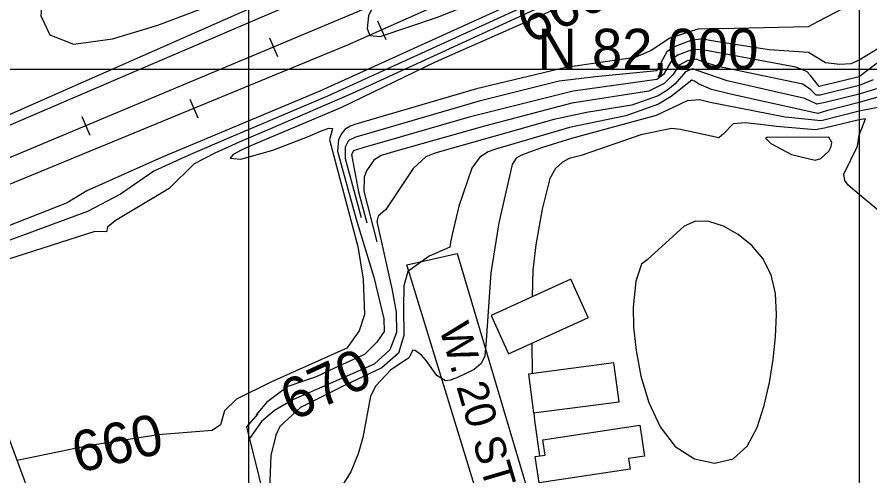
# Model space of a CAD drawing. Extents: x 79600 to 91800, y 75600 to 84400.
# Drawn here: x 84586.1 to 85005.3, y 81800.1 to 82025.8 of the extents above; entities that cross this region are included whole.
import ezdxf

# ---------------------------------------------------------------- set-up
doc = ezdxf.new("R2010")
doc.units = 0
for name, color, linetype in [('084-085$0$BLDG', 7, 'Continuous'), ('084-085$0$BRIDGE', 7, 'Continuous'), ('084-085$0$GRID', 7, 'Continuous'), ('084-085$0$INDEX', 7, 'Continuous'), ('084-085$0$INDXLBL', 7, 'Continuous'), ('084-085$0$INTER', 7, 'Continuous'), ('084-085$0$ROAD', 7, 'Continuous'), ('084-085$0$ROAD-NAME', 7, 'Continuous'), ('084-085$0$RR', 7, 'Continuous'), ('084-085$0$WALL', 7, 'Continuous'), ('084-090$0$GRID', 7, 'Continuous'), ('084-090$0$INDEX', 7, 'Continuous'), ('084-090$0$INTER', 7, 'Continuous'), ('084-090$0$TI_BORDER', 7, 'Continuous')]:
    doc.layers.add(name, color=color, linetype=linetype)

# ---------------------------------------------------------------- blocks, each defined once
blk = doc.blocks.new('084-085$0$RRTICK100')
blk.add_line((0, -5), (0, 5))

msp = doc.modelspace()

# ---------------------------------------------------------------- linework, layer by layer
at = {"layer": '084-085$0$BLDG'}
msp.add_lwpolyline([(84866.86, 81877.96), (84858.21, 81896.89), (84819.03, 81879.01), (84827.65, 81860.11), (84866.89, 81878.01)], dxfattribs=at)
for points in [[(84879.45, 81855.66), (84837.43, 81850.14), (84839.94, 81831.04), (84881.97, 81836.56)], [(84894.45, 81809.89), (84886.63, 81808.69), (84887.42, 81803.49), (84842.76, 81796.68), (84840.79, 81809.6), (84845.67, 81810.35), (84844.54, 81817.78), (84892.14, 81825.04)]]:
    msp.add_lwpolyline(points, close=True, dxfattribs=at)
at = {"layer": '084-085$0$BRIDGE'}
msp.add_lwpolyline([(84350.85, 82467.25), (84346, 82458.1), (84622.18, 81709.89), (84626.97, 81709.16)], dxfattribs=at)
at = {"layer": '084-085$0$GRID'}
for p, q in [((85000, 84000), (85000, 80000)), ((85000, 82000), (80000, 82000))]:
    msp.add_line(p, q, dxfattribs=at)
at = {"layer": '084-085$0$INDEX'}
for points in [[(84892.96, 82048.47), (84791.55, 82003.63), (84745.49, 81981.32), (84702.43, 81963.13), (84696.23, 81960.35), (84692.34, 81958.14), (84690.84, 81956.44), (84696.04, 81955.82), (84711.74, 81960.23), (84728.78, 81966.88), (84735.14, 81969.65), (84739.35, 81971.17), (84741.15, 81971), (84739.66, 81965.36), (84753.59, 81912.85), (84756.16, 81896.83), (84756.87, 81879.41), (84754.21, 81871.41), (84748.16, 81862.88), (84710.82, 81846.17), (84693.93, 81837.82), (84688.06, 81832.13), (84686.1, 81825.2), (84681.98, 81822.39), (84655.51, 81820.37), (84620.99, 81814.85), (84586.1, 81807.64)], [(85000, 81987.88), (84983.29, 81983.78), (84979.14, 81982.84), (84973.27, 81985.73), (84935.13, 81994.46), (84919.88, 81999.58), (84918.06, 82000.26), (84914.57, 81998.82), (84909.52, 81992.89), (84905.96, 81989.98), (84901.15, 81987.06), (84888.18, 81982.44), (84866, 81978.75), (84849.88, 81975.4), (84810.65, 81964.28), (84794.9, 81959.81), (84791.11, 81958.72), (84787.06, 81956.99), (84780.84, 81951.24), (84767.34, 81931.07), (84763.55, 81927.76), (84762.92, 81925.17), (84770.37, 81891.45), (84772.44, 81880.6), (84772.63, 81870.67), (84769.33, 81862.07), (84761.63, 81855.12), (84733.3, 81842.52), (84721.94, 81837.7), (84712.58, 81832.28), (84706.21, 81826.91), (84700.29, 81818.48)]]:
    msp.add_lwpolyline(points, dxfattribs=at)
at = {"layer": '084-085$0$INTER'}
msp.add_line((84839.04, 81865.3), (84839.19, 81850.37), dxfattribs=at)
for points in [[(85000, 82174.04), (84941.12, 82132.46), (84914.38, 82114.91), (84888.6, 82100.18), (84848.84, 82079.74), (84782.58, 82049.4), (84770.04, 82041.97), (84762.38, 82033.96), (84758.83, 82026.28), (84758.11, 82020.16), (84759.48, 82016.66), (84764.5, 82016.27), (84792.79, 82025.77), (84834.39, 82042.44), (84864.12, 82054.96), (84887.07, 82065.46), (84914.83, 82080.03), (85000, 82131.63)], [(85000, 82129.23), (84977.69, 82114.82), (84928.95, 82085.31), (84900.25, 82068.04), (84855.95, 82045.31), (84823.62, 82029.61), (84734.84, 81989.28), (84657.14, 81956.61), (84620.33, 81940.3), (84610.65, 81934.36), (84575.96, 81920.84), (84548.06, 81910.69)], [(85000, 82122.52), (84935.09, 82083.15), (84908.21, 82067.49), (84875.11, 82050.09), (84836.78, 82031.61), (84738.39, 81986.63), (84691.09, 81966.73), (84670.24, 81957.75), (84653.29, 81949.93), (84636.9, 81938.6), (84620.75, 81930.12), (84550.46, 81904.18)], [(85000, 82115.8), (84941.23, 82080.98), (84916.17, 82066.94), (84878.64, 82047.03), (84750.79, 81988.16), (84710.6, 81970.71), (84696.77, 81964.91), (84683.33, 81958.89), (84673.14, 81953.5), (84660.79, 81941.37), (84642.42, 81930.39), (84634.24, 81925.56), (84630.48, 81922.44), (84630.01, 81920.13), (84624.37, 81920.37), (84581.32, 81906.51), (84553.28, 81896.54)], [(84531.37, 81955.91), (84572.52, 81973.63), (84699.59, 82029.6), (84784.29, 82069.39), (84797.14, 82075.9), (84803.68, 82079.87), (84809.47, 82084.42), (84813.71, 82089.33), (84815.28, 82093.3), (84813.04, 82094.77), (84806.44, 82092.71), (84782.58, 82079.23), (84777.67, 82076.52), (84772.56, 82075.43), (84766.17, 82076.06), (84759.35, 82078.01), (84753.46, 82080.74), (84749.52, 82083.76), (84744.8, 82092.99)], [(84682.69, 82097.07), (84670.35, 82097.05), (84646.3, 82096.05), (84640.07, 82095.62), (84627.21, 82075.68), (84613.56, 82061.77), (84607.95, 82055.52), (84602.43, 82047.39), (84598.53, 82037.48), (84597.83, 82026.42), (84602.26, 82016.99), (84613.79, 82012.49), (84633.06, 82015.02), (84655.31, 82021.83), (84674.41, 82028.93), (84685.96, 82033.4), (84692.32, 82036.43), (84713.54, 82053.99), (84721.8, 82060.85), (84733.34, 82068.74), (84747.19, 82076.33), (84747.58, 82078.25)], [(84533.04, 81951.39), (84639.25, 81997.07), (84736.07, 82038.61)], [(85000, 82034.04), (84979.82, 82023.51), (84974.88, 82021.01), (84938.46, 82020.05), (84926.24, 82020.01), (84920.7, 82019.8), (84906.98, 82015.29), (84897.77, 82009.29), (84889.84, 82005.89), (84855.82, 82001.01), (84811.82, 81990.39), (84752.57, 81973.15), (84749.77, 81972.06), (84747.19, 81970.41), (84745.32, 81968.11), (84744.15, 81965.44), (84743.55, 81959.87), (84752.76, 81926.28), (84761.5, 81897.89), (84766.3, 81877.28), (84766.48, 81871.06), (84762.92, 81865.9), (84756.87, 81859.86), (84742.47, 81853.28), (84733.17, 81848.78), (84719.13, 81844.15), (84708.64, 81836.21), (84703.56, 81830.18)], [(85000, 82004.52), (84995.92, 82002.78), (84990.54, 82002.41), (84983.39, 82003.27), (84975.05, 82008.25), (84955.7, 82009.71), (84926.47, 82014.21), (84923.2, 82015.02), (84917.19, 82014.23), (84909.04, 82011.06), (84905.42, 82008.7), (84901.29, 82001.18), (84900.5, 81999.24), (84870.4, 81996.35), (84852.47, 81994.27), (84813.17, 81984.32), (84772.21, 81972.44), (84756.54, 81967.91), (84752.47, 81966.75), (84749.06, 81965.07), (84747.33, 81961.81), (84747.35, 81956.24), (84755.14, 81927.1)], [(85000, 81996.3), (84987.78, 81993.45), (84981.66, 81991.94), (84980.31, 81991.62), (84976.04, 81997.02), (84974.27, 81998.9), (84968.9, 82001.13), (84922.09, 82009.87), (84917.25, 82009.53), (84911.17, 82007.17), (84908.47, 82005.41), (84903.76, 81997.55), (84900.45, 81994.98), (84859.35, 81989.36), (84808.28, 81976.58), (84767.49, 81964.73), (84756.48, 81961.56), (84751.44, 81960.03), (84750.51, 81958.19), (84753.92, 81939.8), (84758.05, 81924.54)], [(85000, 81992.09), (84980.84, 81987.4), (84978.84, 81987.39), (84976.17, 81989.96), (84972.29, 81992.82), (84930.62, 82001.52), (84922.58, 82003.96), (84919.84, 82005.12), (84915.38, 82004.19), (84911.52, 82002.11), (84908.36, 81997.3), (84904.14, 81993.06), (84896.52, 81989.25), (84858.75, 81983.38), (84815.89, 81972.17), (84772.26, 81959.78), (84764.99, 81957.7), (84761.39, 81955.37), (84757.9, 81950.18), (84756.68, 81946.97), (84756.56, 81940.19), (84762.84, 81915.2)], [(85000, 81983.67), (84983.86, 81979.64), (84979.66, 81978.34), (84936.79, 81987.89), (84927.34, 81990.1), (84920.98, 81992.99), (84919.03, 81994.15), (84917.81, 81994.7), (84907.53, 81986.63), (84901.39, 81982.98), (84885.26, 81977.1), (84857.55, 81971.41), (84827.54, 81962.54), (84821.18, 81960.76), (84817.57, 81959.53), (84813.53, 81956.81), (84809.56, 81951.39), (84803.25, 81932.73), (84800.01, 81918.85), (84799.17, 81915.01), (84798.81, 81912.53), (84788.65, 81908.21), (84778.21, 81900.56), (84776.26, 81893.63), (84776.08, 81882.79), (84776.26, 81869.1), (84773.59, 81860.39), (84765.41, 81853.28), (84747.63, 81844.93), (84725.4, 81833.73), (84715.16, 81824.45), (84713.28, 81820.18), (84710.79, 81810.18), (84709.61, 81780.76)], [(85000, 81979.46), (84981.3, 81974.75), (84963.63, 81976.46), (84926.78, 81983.67), (84921.57, 81985.09), (84915.45, 81984.52), (84900.12, 81977.41), (84858.58, 81965.95), (84844.36, 81961.6), (84837.88, 81959.38), (84833.67, 81957.72), (84831.38, 81956.4), (84829.5, 81953.23), (84822.93, 81924.61), (84818.93, 81899.98), (84816.66, 81866.73), (84816.06, 81859.12), (84814.21, 81855.45), (84810.73, 81852.45), (84802.22, 81848.4), (84799.02, 81847.21), (84796.59, 81846.83), (84792.35, 81849.55), (84787.21, 81856.79), (84784.82, 81859.51), (84781.78, 81861.74), (84780.66, 81861.99), (84778.63, 81858.1), (84769.56, 81852.1), (84762.34, 81844.41), (84759.75, 81839.24), (84755.97, 81819.06), (84753.68, 81810.88), (84750.08, 81802.03), (84731.78, 81772.71)], [(85000, 81975.25), (84982.95, 81971.17), (84978.37, 81970.33), (84959.29, 81971.89), (84951.55, 81972.93), (84943.95, 81973.66), (84938.08, 81973.21), (84933.24, 81968.33), (84931.02, 81966.37), (84912.21, 81970.45), (84907.72, 81970.91), (84892.71, 81967.79), (84863.27, 81957.6), (84857.52, 81956.14), (84854.12, 81954.39), (84850.77, 81951.31), (84847.86, 81946.36), (84844.14, 81931.35), (84841.07, 81913.81), (84839.54, 81901.24), (84839.29, 81888.26)], [(85000, 81938.47), (84994.61, 81943.14), (84992.98, 81945.41), (84992.5, 81948.42), (84999.09, 81962.24), (85000, 81967.73)], [(84840.15, 81831.06), (84840.36, 81827.34), (84842.88, 81809.92)]]:
    msp.add_lwpolyline(points, dxfattribs=at)
for points in [[(84981.11, 81956.22), (84985.1, 81959.83), (84986.17, 81962.04), (84986.53, 81964.09), (84985.11, 81966.7), (84959.66, 81966.45), (84954.91, 81966.64), (84953.91, 81966.19), (84956.63, 81963.55), (84966.78, 81958.16), (84978.28, 81955.43)], [(84953.33, 81834.78), (84955.9, 81846.03), (84957.7, 81857.33), (84958.85, 81868.54), (84959.34, 81879.49), (84958.79, 81889.79), (84956.69, 81899.05), (84952.7, 81906.94), (84947.15, 81913.48), (84940.54, 81918.79), (84933.35, 81922.85), (84926.15, 81925.23), (84919.52, 81925.35), (84913.9, 81922.95), (84895.85, 81906.35), (84893.04, 81904.19), (84890.19, 81895.94), (84888.83, 81883.04), (84889.08, 81873.29), (84890.29, 81861.76), (84892.7, 81849.13), (84896.56, 81836.21), (84902.12, 81824.25), (84909.61, 81814.63), (84918.97, 81808.53), (84928.95, 81806.38), (84937.98, 81808.44), (84944.87, 81814.67), (84949.81, 81823.92)]]:
    msp.add_lwpolyline(points, close=True, dxfattribs=at)
at = {"layer": '084-085$0$ROAD'}
msp.add_lwpolyline([(84871.87, 81517.68), (84843.38, 81682.59), (84840.59, 81699.08), (84836.42, 81714.63), (84830.19, 81736.03), (84820.97, 81762.8), (84777.58, 81903.95), (84802.38, 81909.44), (84856.04, 81729.03), (84857.77, 81725.8), (84859.64, 81724.59), (84864.9, 81723.25), (84869.67, 81708.94), (84866.45, 81707.05), (84865.08, 81704.73), (84864.35, 81700.7), (84875.32, 81636.9), (84898.3, 81514.7)], dxfattribs=at)
at = {"layer": '084-085$0$RR'}
for points in [[(85000, 82162.3), (84975.74, 82145.82), (84943.36, 82125.74), (84891.95, 82094.35), (84853.09, 82074.21), (84810.84, 82053.57), (84766.42, 82033.67), (84538.01, 81937.92)], [(85000, 82144.89), (84974.37, 82127.75), (84931.71, 82101.85), (84895.33, 82081.11), (84855.85, 82060.96), (84817.28, 82042.67), (84748.88, 82012.04), (84549.14, 81929.79), (84542.11, 81926.81)]]:
    msp.add_lwpolyline(points, dxfattribs=at)
at = {"layer": '084-085$0$WALL'}
msp.add_lwpolyline([(84704.36, 81830.66), (84698.86, 81824.28), (84710.92, 81775.45), (84726.47, 81718.02), (84740.08, 81668.6)], dxfattribs=at)
at = {"layer": '084-090$0$GRID'}
for p, q in [((85000, 84000), (85000, 80000)), ((90000, 82000), (85000, 82000))]:
    msp.add_line(p, q, dxfattribs=at)
at = {"layer": '084-090$0$INDEX'}
msp.add_lwpolyline([(85008.57, 81990.48), (85000, 81987.88)], dxfattribs=at)
at = {"layer": '084-090$0$INTER'}
for points in [[(85336.25, 82073.8), (85329.62, 82066.99), (85314.02, 82055.38), (85305.19, 82050.07), (85281.31, 82039.17), (85267.04, 82033.23), (85260.55, 82031.8), (85243.88, 82030.61), (85233.26, 82030.15), (85222.48, 82030.32), (85198.36, 82033.97), (85187.39, 82033.8), (85161.49, 82029.57), (85145.17, 82026.1), (85108.34, 82011.98), (85100.87, 82009.76), (85081.62, 82009.17), (85068.28, 82007), (85060.18, 82005.03), (85053.41, 82002.8), (85041.66, 81995.06), (85027.32, 81988.11), (85014.27, 81982.25), (85000, 81979.46)], [(85298, 82053.3), (85282.05, 82045.98), (85268.25, 82040.58), (85261.6, 82039.12), (85242.43, 82037.8), (85232.08, 82037.65), (85220.19, 82038.5), (85187.04, 82045.99), (85179.25, 82047.69), (85160.39, 82044.27), (85138.5, 82038.87), (85119.38, 82032), (85112.28, 82029.56), (85057.46, 82027.42), (85053.41, 82026.95), (85051.03, 82025.81), (85046.48, 82014.83), (85043.47, 82008.83), (85038.96, 82003.06), (85032.84, 81998.34), (85013.01, 81987.43), (85000, 81983.67)], [(85027.34, 82017.16), (85000, 81996.3)], [(85011.27, 82011.4), (85000, 82004.52)], [(85006.84, 81994.94), (85000, 81992.09)], [(85000, 81967.73), (85003.08, 81975.72), (85000, 81975.25)], [(85027.06, 81916.08), (85000, 81938.47)]]:
    msp.add_lwpolyline(points, dxfattribs=at)
at = {"layer": '084-090$0$TI_BORDER'}
msp.add_lwpolyline([(84700, 84300), (91700, 84300), (91700, 79700), (84700, 79700)], close=True, dxfattribs=at)

# ---------------------------------------------------------------- block references
at = {"layer": '084-085$0$RR'}
for p, rotation in [((84765.21, 82019.35), -155.87892315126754), ((84712.09, 82010.9), -157.2563733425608), ((84672.96, 81980.78), -157.6171237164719), ((84619.87, 81972.24), -157.2563733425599)]:
    msp.add_blockref('084-085$0$RRTICK100', p, dxfattribs=dict(at, rotation=rotation))

# ---------------------------------------------------------------- texts
at = {"layer": '084-085$0$INDXLBL'}
for s, rotation, p in [('660', 25.8975, (84838.17, 82012.19)), ('670', 24.6681, (84721.54, 81826.87)), ('660', 13.3194, (84615.85, 81801.41))]:
    msp.add_text(s, height=20, rotation=rotation, dxfattribs=at).set_placement(p)
at = {"layer": '084-085$0$ROAD-NAME'}
msp.add_text('W. 20 ST.', height=15, rotation=286.4466, dxfattribs=at).set_placement((84793.4, 81872.92))
at = {"layer": '084-090$0$GRID'}
msp.add_text('N 82,000', height=20, dxfattribs=at).set_placement((84841.9, 82000))

doc.saveas('drawing.dxf')
